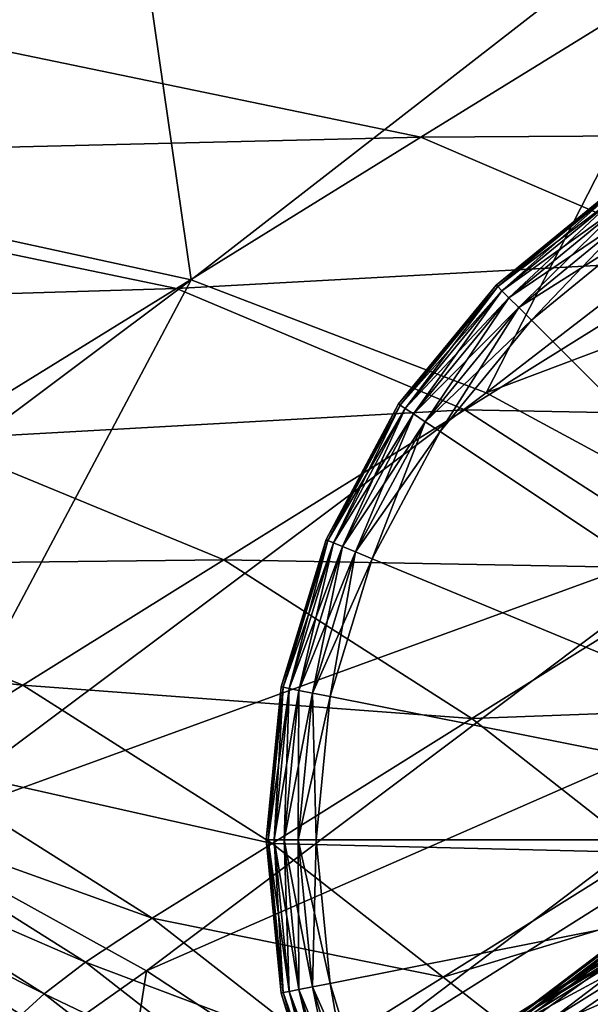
# Model space of a CAD drawing. Header units: millimetres. Extents: x 2387 to 13955, y -4964 to 364.
# Tile 638 of 1056: x 6962 to 6988, y -2884 to -2839. Entities that reach past the tile are written whole.
import ezdxf

# ---------------------------------------------------------------- set-up
doc = ezdxf.new("R2010")
doc.units = ezdxf.units.MM
doc.header["$MEASUREMENT"] = 0
doc.layers.add('Predefinito', color=7, linetype='Continuous', true_color=0x000000)

msp = doc.modelspace()

# ---------------------------------------------------------------- linework, layer by layer
at = {"layer": 'Predefinito'}
for points in [[(6940.281, -2844.508, 608.632), (6965.514, -2822.669, 730.586), (6901.903, -2810.509, 730.584)], [(6965.514, -2822.669, 730.586), (6940.281, -2844.508, 608.632), (6969.574, -2850.903, 608.395)], [(6969.574, -2850.903, 608.395), (6996.627, -2829.861, 730.534), (6965.514, -2822.669, 730.586)], [(6996.627, -2829.861, 730.534), (6969.574, -2850.903, 608.395), (6983.206, -2856.125, 608.157)], [(6983.206, -2856.125, 608.157), (7010.399, -2835.128, 730.475), (6996.627, -2829.861, 730.534)], [(7021.988, -2841.509, 730.455), (7010.399, -2835.128, 730.475), (6983.206, -2856.125, 608.157)], [(6939.913, -2845.267, 12.171), (6950.651, -2838.178, 12.171), (6980.199, -2844.3, 12.171)], [(6989.618, -2838.475, 12.171), (6980.199, -2844.3, 12.171), (6950.651, -2838.178, 12.171)], [(6980.199, -2844.3, 12.171), (6989.618, -2838.475, 12.171), (7002.65, -2844.163, 12.171)], [(6983.206, -2856.125, 608.157), (6994.749, -2862.371, 608.078), (7021.988, -2841.509, 730.455)], [(6980.199, -2844.3, 12.171), (6968.897, -2851.291, 12.171), (6939.913, -2845.267, 12.171)], [(6968.897, -2851.291, 12.171), (6980.199, -2844.3, 12.171), (6993.365, -2849.955, 12.171)], [(7002.65, -2844.163, 12.171), (6993.365, -2849.955, 12.171), (6980.199, -2844.3, 12.171)], [(6942.463, -2871.227, 486.176), (6969.574, -2850.903, 608.395), (6940.281, -2844.508, 608.632)], [(6929.174, -2852.499, 12.171), (6939.913, -2845.267, 12.171), (6968.897, -2851.291, 12.171)], [(6989.183, -2846.623, 2), (6983.681, -2851.138, 2), (6983.681, -2851.138, 6)], [(6983.681, -2851.138, 6), (6989.183, -2846.623, 6), (6989.183, -2846.623, 2)], [(6989.183, -2846.623, 6), (6983.681, -2851.138, 6), (6983.681, -2851.138, 10)], [(6983.681, -2851.138, 10), (6989.183, -2846.623, 10), (6989.183, -2846.623, 6)], [(6983.746, -2851.203, 1.28), (6983.681, -2851.138, 2), (6989.183, -2846.623, 2)], [(6989.234, -2846.699, 10.72), (6989.183, -2846.623, 10), (6983.681, -2851.138, 10)], [(6983.681, -2851.138, 10), (6983.746, -2851.203, 10.72), (6989.234, -2846.699, 10.72)], [(6989.183, -2846.623, 2), (6989.234, -2846.699, 1.28), (6983.746, -2851.203, 1.28)], [(6983.941, -2851.399, 0.72), (6983.746, -2851.203, 1.28), (6989.234, -2846.699, 1.28)], [(6989.387, -2846.929, 11.28), (6989.234, -2846.699, 10.72), (6983.746, -2851.203, 10.72)], [(6989.234, -2846.699, 1.28), (6989.387, -2846.929, 0.72), (6983.941, -2851.399, 0.72)], [(6983.746, -2851.203, 10.72), (6983.941, -2851.399, 11.28), (6989.387, -2846.929, 11.28)], [(6984.267, -2851.724, 0.32), (6983.941, -2851.399, 0.72), (6989.387, -2846.929, 0.72)], [(6989.643, -2847.312, 11.68), (6989.387, -2846.929, 11.28), (6983.941, -2851.399, 11.28)], [(6989.387, -2846.929, 0.72), (6989.643, -2847.312, 0.32), (6984.267, -2851.724, 0.32)], [(6983.941, -2851.399, 11.28), (6984.267, -2851.724, 11.68), (6989.643, -2847.312, 11.68)], [(6984.723, -2852.18, 0.08), (6984.267, -2851.724, 0.32), (6989.643, -2847.312, 0.32)], [(6990.001, -2847.848, 11.92), (6989.643, -2847.312, 11.68), (6984.267, -2851.724, 11.68)], [(6989.643, -2847.312, 0.32), (6990.001, -2847.848, 0.08), (6984.723, -2852.18, 0.08)], [(6984.267, -2851.724, 11.68), (6984.723, -2852.18, 11.92), (6990.001, -2847.848, 11.92)], [(6985.309, -2852.766), (6984.723, -2852.18, 0.08), (6990.001, -2847.848, 0.08)], [(6990.462, -2848.538, 12), (6990.001, -2847.848, 11.92), (6984.723, -2852.18, 11.92)], [(6990.001, -2847.848, 0.08), (6990.462, -2848.538), (6985.309, -2852.766)], [(6984.723, -2852.18, 11.92), (6985.309, -2852.766, 12), (6990.462, -2848.538, 12)], [(6990.462, -2848.538, 12), (6985.309, -2852.766, 12), (7009.354, -2876.811, 12)], [(6985.309, -2852.766), (6990.462, -2848.538), (7009.354, -2876.811)], [(6993.365, -2849.955, 12.171), (6982.223, -2856.906, 12.171), (6968.897, -2851.291, 12.171)], [(6982.223, -2856.906, 12.171), (6993.365, -2849.955, 12.171), (7004.701, -2857.35, 12.171)], [(6969.574, -2850.903, 608.395), (6942.463, -2871.227, 486.176), (6956.001, -2876.493, 485.82)], [(6956.001, -2876.493, 485.82), (6983.206, -2856.125, 608.157), (6969.574, -2850.903, 608.395)], [(6983.681, -2851.138, 2), (6979.166, -2856.64, 2), (6979.166, -2856.64, 6)], [(6979.166, -2856.64, 6), (6983.681, -2851.138, 6), (6983.681, -2851.138, 2)], [(6983.681, -2851.138, 6), (6979.166, -2856.64, 6), (6979.166, -2856.64, 10)], [(6979.166, -2856.64, 10), (6983.681, -2851.138, 10), (6983.681, -2851.138, 6)], [(6979.242, -2856.691, 1.28), (6979.166, -2856.64, 2), (6983.681, -2851.138, 2)], [(6983.746, -2851.203, 10.72), (6983.681, -2851.138, 10), (6979.166, -2856.64, 10)], [(6979.166, -2856.64, 10), (6979.242, -2856.691, 10.72), (6983.746, -2851.203, 10.72)], [(6983.681, -2851.138, 2), (6983.746, -2851.203, 1.28), (6979.242, -2856.691, 1.28)], [(6979.472, -2856.844, 0.72), (6979.242, -2856.691, 1.28), (6983.746, -2851.203, 1.28)], [(6983.941, -2851.399, 11.28), (6983.746, -2851.203, 10.72), (6979.242, -2856.691, 10.72)], [(6983.746, -2851.203, 1.28), (6983.941, -2851.399, 0.72), (6979.472, -2856.844, 0.72)], [(6968.897, -2851.291, 12.171), (6957.594, -2858.282, 12.171), (6929.174, -2852.499, 12.171)], [(6957.594, -2858.282, 12.171), (6968.897, -2851.291, 12.171), (6982.223, -2856.906, 12.171)], [(6979.242, -2856.691, 10.72), (6979.472, -2856.844, 11.28), (6983.941, -2851.399, 11.28)], [(6979.855, -2857.1, 0.32), (6979.472, -2856.844, 0.72), (6983.941, -2851.399, 0.72)], [(6984.267, -2851.724, 11.68), (6983.941, -2851.399, 11.28), (6979.472, -2856.844, 11.28)], [(6979.472, -2856.844, 11.28), (6979.855, -2857.1, 11.68), (6984.267, -2851.724, 11.68)], [(6983.941, -2851.399, 0.72), (6984.267, -2851.724, 0.32), (6979.855, -2857.1, 0.32)], [(6980.391, -2857.459, 0.08), (6979.855, -2857.1, 0.32), (6984.267, -2851.724, 0.32)], [(6984.723, -2852.18, 11.92), (6984.267, -2851.724, 11.68), (6979.855, -2857.1, 11.68)], [(6984.267, -2851.724, 0.32), (6984.723, -2852.18, 0.08), (6980.391, -2857.459, 0.08)], [(6979.855, -2857.1, 11.68), (6980.391, -2857.459, 11.92), (6984.723, -2852.18, 11.92)], [(6981.08, -2857.919), (6980.391, -2857.459, 0.08), (6984.723, -2852.18, 0.08)], [(6985.309, -2852.766, 12), (6984.723, -2852.18, 11.92), (6980.391, -2857.459, 11.92)], [(6984.723, -2852.18, 0.08), (6985.309, -2852.766), (6981.08, -2857.919)], [(6980.391, -2857.459, 11.92), (6981.08, -2857.919, 12), (6985.309, -2852.766, 12)], [(6985.309, -2852.766, 12), (6981.08, -2857.919, 12), (7009.354, -2876.811, 12)], [(6981.08, -2857.919), (6985.309, -2852.766), (7009.354, -2876.811)], [(6994.749, -2862.371, 608.078), (6983.206, -2856.125, 608.157), (6956.001, -2876.493, 485.82)], [(6979.166, -2856.64, 2), (6975.81, -2862.917, 2), (6975.81, -2862.917, 6)], [(6975.81, -2862.917, 6), (6979.166, -2856.64, 6), (6979.166, -2856.64, 2)], [(6979.166, -2856.64, 6), (6975.81, -2862.917, 6), (6975.81, -2862.917, 10)], [(6975.81, -2862.917, 10), (6979.166, -2856.64, 10), (6979.166, -2856.64, 6)], [(6975.896, -2862.952, 1.28), (6975.81, -2862.917, 2), (6979.166, -2856.64, 2)], [(6979.242, -2856.691, 10.72), (6979.166, -2856.64, 10), (6975.81, -2862.917, 10)], [(6975.81, -2862.917, 10), (6975.896, -2862.952, 10.72), (6979.242, -2856.691, 10.72)], [(6979.166, -2856.64, 2), (6979.242, -2856.691, 1.28), (6975.896, -2862.952, 1.28)], [(6976.151, -2863.058, 0.72), (6975.896, -2862.952, 1.28), (6979.242, -2856.691, 1.28)], [(6979.472, -2856.844, 11.28), (6979.242, -2856.691, 10.72), (6975.896, -2862.952, 10.72)], [(6979.242, -2856.691, 1.28), (6979.472, -2856.844, 0.72), (6976.151, -2863.058, 0.72)], [(6982.223, -2856.906, 12.171), (6971.081, -2863.857, 12.171), (6957.594, -2858.282, 12.171)], [(6971.081, -2863.857, 12.171), (6982.223, -2856.906, 12.171), (6993.626, -2864.275, 12.171)], [(6975.896, -2862.952, 10.72), (6976.151, -2863.058, 11.28), (6979.472, -2856.844, 11.28)], [(6976.576, -2863.234, 0.32), (6976.151, -2863.058, 0.72), (6979.472, -2856.844, 0.72)], [(6979.855, -2857.1, 11.68), (6979.472, -2856.844, 11.28), (6976.151, -2863.058, 11.28)], [(6976.151, -2863.058, 11.28), (6976.576, -2863.234, 11.68), (6979.855, -2857.1, 11.68)], [(6979.472, -2856.844, 0.72), (6979.855, -2857.1, 0.32), (6976.576, -2863.234, 0.32)], [(6977.172, -2863.481, 0.08), (6976.576, -2863.234, 0.32), (6979.855, -2857.1, 0.32)], [(6980.391, -2857.459, 11.92), (6979.855, -2857.1, 11.68), (6976.576, -2863.234, 11.68)], [(6979.855, -2857.1, 0.32), (6980.391, -2857.459, 0.08), (6977.172, -2863.481, 0.08)], [(7004.701, -2857.35, 12.171), (6993.626, -2864.275, 12.171), (6982.223, -2856.906, 12.171)], [(6976.576, -2863.234, 11.68), (6977.172, -2863.481, 11.92), (6980.391, -2857.459, 11.92)], [(6977.938, -2863.798), (6977.172, -2863.481, 0.08), (6980.391, -2857.459, 0.08)], [(6981.08, -2857.919, 12), (6980.391, -2857.459, 11.92), (6977.172, -2863.481, 11.92)], [(6980.391, -2857.459, 0.08), (6981.08, -2857.919), (6977.938, -2863.798)], [(6977.172, -2863.481, 11.92), (6977.938, -2863.798, 12), (6981.08, -2857.919, 12)], [(6981.08, -2857.919, 12), (6977.938, -2863.798, 12), (7009.354, -2876.811, 12)], [(6977.938, -2863.798), (6981.08, -2857.919), (7009.354, -2876.811)], [(6948.175, -2864.108, 12.171), (6957.594, -2858.282, 12.171), (6971.081, -2863.857, 12.171)], [(6956.001, -2876.493, 485.82), (6967.512, -2882.874, 485.701), (6994.749, -2862.371, 608.078)], [(7002.687, -2867.437, 608.068), (6994.749, -2862.371, 608.078), (6967.512, -2882.874, 485.701)], [(6975.81, -2862.917, 2), (6973.744, -2869.728, 2), (6973.744, -2869.728, 6)], [(6973.744, -2869.728, 6), (6975.81, -2862.917, 6), (6975.81, -2862.917, 2)], [(6975.81, -2862.917, 6), (6973.744, -2869.728, 6), (6973.744, -2869.728, 10)], [(6973.744, -2869.728, 10), (6975.81, -2862.917, 10), (6975.81, -2862.917, 6)], [(6973.835, -2869.746, 1.28), (6973.744, -2869.728, 2), (6975.81, -2862.917, 2)], [(6975.896, -2862.952, 10.72), (6975.81, -2862.917, 10), (6973.744, -2869.728, 10)], [(6973.744, -2869.728, 10), (6973.835, -2869.746, 10.72), (6975.896, -2862.952, 10.72)], [(6975.81, -2862.917, 2), (6975.896, -2862.952, 1.28), (6973.835, -2869.746, 1.28)], [(6974.106, -2869.8, 0.72), (6973.835, -2869.746, 1.28), (6975.896, -2862.952, 1.28)], [(6976.151, -2863.058, 11.28), (6975.896, -2862.952, 10.72), (6973.835, -2869.746, 10.72)], [(6973.835, -2869.746, 10.72), (6974.106, -2869.8, 11.28), (6976.151, -2863.058, 11.28)], [(6975.896, -2862.952, 1.28), (6976.151, -2863.058, 0.72), (6974.106, -2869.8, 0.72)], [(6974.558, -2869.889, 0.32), (6974.106, -2869.8, 0.72), (6976.151, -2863.058, 0.72)], [(6976.576, -2863.234, 11.68), (6976.151, -2863.058, 11.28), (6974.106, -2869.8, 11.28)], [(6976.151, -2863.058, 0.72), (6976.576, -2863.234, 0.32), (6974.558, -2869.889, 0.32)], [(6974.106, -2869.8, 11.28), (6974.558, -2869.889, 11.68), (6976.576, -2863.234, 11.68)], [(6975.19, -2870.015, 0.08), (6974.558, -2869.889, 0.32), (6976.576, -2863.234, 0.32)], [(6977.172, -2863.481, 11.92), (6976.576, -2863.234, 11.68), (6974.558, -2869.889, 11.68)], [(6974.558, -2869.889, 11.68), (6975.19, -2870.015, 11.92), (6977.172, -2863.481, 11.92)], [(6976.576, -2863.234, 0.32), (6977.172, -2863.481, 0.08), (6975.19, -2870.015, 0.08)], [(6976.003, -2870.177), (6975.19, -2870.015, 0.08), (6977.172, -2863.481, 0.08)], [(6977.938, -2863.798, 12), (6977.172, -2863.481, 11.92), (6975.19, -2870.015, 11.92)], [(6977.172, -2863.481, 0.08), (6977.938, -2863.798), (6976.003, -2870.177)], [(6971.081, -2863.857, 12.171), (6961.795, -2869.649, 12.171), (6948.175, -2864.108, 12.171)], [(6961.795, -2869.649, 12.171), (6971.081, -2863.857, 12.171), (6982.55, -2871.199, 12.171)], [(6993.626, -2864.275, 12.171), (6982.55, -2871.199, 12.171), (6971.081, -2863.857, 12.171)], [(6975.19, -2870.015, 11.92), (6976.003, -2870.177, 12), (6977.938, -2863.798, 12)], [(6977.938, -2863.798, 12), (6976.003, -2870.177, 12), (7009.354, -2876.811, 12)], [(6976.003, -2870.177), (6977.938, -2863.798), (7009.354, -2876.811)], [(6942.524, -2867.603, 12.171), (6948.175, -2864.108, 12.171), (6961.795, -2869.649, 12.171)], [(6982.55, -2871.199, 12.171), (6993.626, -2864.275, 12.171), (7001.494, -2870.489, 12.214)], [(6961.795, -2869.649, 12.171), (6956.224, -2873.124, 12.171), (6942.524, -2867.603, 12.171)], [(6967.512, -2882.874, 485.701), (6975.45, -2888.075, 485.693), (7002.687, -2867.437, 608.068)], [(7005.504, -2869.116, 608.036), (7002.687, -2867.437, 608.068), (6975.45, -2888.075, 485.693)], [(6975.45, -2888.075, 485.693), (6978.267, -2889.799, 485.668), (7005.504, -2869.116, 608.036)], [(7005.702, -2869.169, 608.015), (7005.504, -2869.116, 608.036), (6978.267, -2889.799, 485.668)], [(6978.267, -2889.799, 485.668), (6978.466, -2889.851, 485.651), (7005.702, -2869.169, 608.015)], [(7005.785, -2869.357, 608.036), (7005.702, -2869.169, 608.015), (6978.466, -2889.851, 485.651)], [(6978.466, -2889.851, 485.651), (6978.548, -2890.039, 485.668), (7005.785, -2869.357, 608.036)], [(7006.214, -2869.934, 608.068), (7005.785, -2869.357, 608.036), (6978.548, -2890.039, 485.668)], [(6956.224, -2873.124, 12.171), (6961.795, -2869.649, 12.171), (6973.321, -2876.969, 12.171)], [(6982.55, -2871.199, 12.171), (6973.321, -2876.969, 12.171), (6961.795, -2869.649, 12.171)], [(6973.744, -2869.728, 2), (6973.047, -2876.811, 2), (6973.047, -2876.811, 6)], [(6973.047, -2876.811, 6), (6973.744, -2869.728, 6), (6973.744, -2869.728, 2)], [(6973.744, -2869.728, 6), (6973.047, -2876.811, 6), (6973.047, -2876.811, 10)], [(6973.047, -2876.811, 10), (6973.744, -2869.728, 10), (6973.744, -2869.728, 6)], [(6973.139, -2876.811, 1.28), (6973.047, -2876.811, 2), (6973.744, -2869.728, 2)], [(6973.835, -2869.746, 10.72), (6973.744, -2869.728, 10), (6973.047, -2876.811, 10)], [(6973.047, -2876.811, 10), (6973.139, -2876.811, 10.72), (6973.835, -2869.746, 10.72)], [(6973.744, -2869.728, 2), (6973.835, -2869.746, 1.28), (6973.139, -2876.811, 1.28)], [(6973.415, -2876.811, 0.72), (6973.139, -2876.811, 1.28), (6973.835, -2869.746, 1.28)], [(6974.106, -2869.8, 11.28), (6973.835, -2869.746, 10.72), (6973.139, -2876.811, 10.72)], [(6973.139, -2876.811, 10.72), (6973.415, -2876.811, 11.28), (6974.106, -2869.8, 11.28)], [(6973.835, -2869.746, 1.28), (6974.106, -2869.8, 0.72), (6973.415, -2876.811, 0.72)], [(6973.876, -2876.811, 0.32), (6973.415, -2876.811, 0.72), (6974.106, -2869.8, 0.72)], [(6974.558, -2869.889, 11.68), (6974.106, -2869.8, 11.28), (6973.415, -2876.811, 11.28)], [(6973.415, -2876.811, 11.28), (6973.876, -2876.811, 11.68), (6974.558, -2869.889, 11.68)], [(6974.106, -2869.8, 0.72), (6974.558, -2869.889, 0.32), (6973.876, -2876.811, 0.32)], [(6974.521, -2876.811, 0.08), (6973.876, -2876.811, 0.32), (6974.558, -2869.889, 0.32)], [(6975.19, -2870.015, 11.92), (6974.558, -2869.889, 11.68), (6973.876, -2876.811, 11.68)], [(6974.558, -2869.889, 0.32), (6975.19, -2870.015, 0.08), (6974.521, -2876.811, 0.08)], [(6978.548, -2890.039, 485.668), (6978.977, -2890.617, 485.693), (7006.214, -2869.934, 608.068)], [(7007.451, -2871.156, 608.078), (7006.214, -2869.934, 608.068), (6978.977, -2890.617, 485.693)], [(6973.876, -2876.811, 11.68), (6974.521, -2876.811, 11.92), (6975.19, -2870.015, 11.92)], [(6975.35, -2876.811), (6974.521, -2876.811, 0.08), (6975.19, -2870.015, 0.08)], [(6976.003, -2870.177, 12), (6975.19, -2870.015, 11.92), (6974.521, -2876.811, 11.92)], [(6974.521, -2876.811, 11.92), (6975.35, -2876.811, 12), (6976.003, -2870.177, 12)], [(6975.19, -2870.015, 0.08), (6976.003, -2870.177), (6975.35, -2876.811)], [(6976.003, -2870.177, 12), (6975.35, -2876.811, 12), (7009.354, -2876.811, 12)], [(6975.35, -2876.811), (6976.003, -2870.177), (7009.354, -2876.811)], [(7001.494, -2870.489, 12.214), (6990.434, -2877.397, 12.214), (6982.55, -2871.199, 12.171)], [(6973.321, -2876.969, 12.171), (6982.55, -2871.199, 12.171), (6990.434, -2877.397, 12.214)], [(6978.977, -2890.617, 485.693), (6980.215, -2891.838, 485.701), (7007.451, -2871.156, 608.078)], [(7008.919, -2872.114, 608), (7007.451, -2871.156, 608.078), (6980.215, -2891.838, 485.701)], [(7010.52, -2871.517, 607.606), (7010.038, -2871.903, 607.764), (6982.804, -2892.584, 485.452)], [(6982.804, -2892.584, 485.452), (6983.287, -2892.197, 485.327), (7010.52, -2871.517, 607.606)], [(7010.078, -2871.948, 607.764), (7010.52, -2871.517, 607.606), (6983.287, -2892.197, 485.327)], [(6980.215, -2891.838, 485.701), (6981.683, -2892.796, 485.639), (7008.919, -2872.114, 608)], [(7010.038, -2871.903, 607.764), (7008.919, -2872.114, 608), (6981.683, -2892.796, 485.639)], [(6981.683, -2892.796, 485.639), (6982.804, -2892.584, 485.452), (7010.038, -2871.903, 607.764)], [(6983.287, -2892.197, 485.327), (6982.843, -2892.629, 485.452), (7010.078, -2871.948, 607.764)], [(7009.731, -2873.033, 608), (7010.078, -2871.948, 607.764), (6982.843, -2892.629, 485.452)], [(6953.116, -2875.154, 12.258), (6956.224, -2873.124, 12.171), (6967.783, -2880.432, 12.171)], [(6973.321, -2876.969, 12.171), (6967.783, -2880.432, 12.171), (6956.224, -2873.124, 12.171)], [(7010.501, -2874.608, 608.078), (7009.731, -2873.033, 608), (6982.495, -2893.715, 485.639)], [(6982.843, -2892.629, 485.452), (6982.495, -2893.715, 485.639), (7009.731, -2873.033, 608)], [(6982.495, -2893.715, 485.639), (6983.265, -2895.29, 485.701), (7010.501, -2874.608, 608.078)], [(7011.56, -2875.987, 608.068), (7010.501, -2874.608, 608.078), (6983.265, -2895.29, 485.701)], [(6951.221, -2876.609, 12.519), (6953.116, -2875.154, 12.258), (6964.688, -2882.46, 12.259)], [(6967.783, -2880.432, 12.171), (6964.688, -2882.46, 12.259), (6953.116, -2875.154, 12.258)], [(6983.265, -2895.29, 485.701), (6984.324, -2896.669, 485.693), (7011.56, -2875.987, 608.068)], [(7012.08, -2876.483, 608.035), (7011.56, -2875.987, 608.068), (6984.324, -2896.669, 485.693)], [(6950.153, -2877.571, 12.864), (6951.221, -2876.609, 12.519), (6962.787, -2883.928, 12.524)], [(6964.688, -2882.46, 12.259), (6962.787, -2883.928, 12.524), (6951.221, -2876.609, 12.519)], [(6957.618, -2889.849, 440.494), (6967.512, -2882.874, 485.701), (6956.001, -2876.493, 485.82)], [(6984.324, -2896.669, 485.693), (6984.844, -2897.166, 485.667), (7012.08, -2876.483, 608.035)], [(7012.257, -2876.588, 608.013), (7012.08, -2876.483, 608.035), (6984.844, -2897.166, 485.667)], [(6984.844, -2897.166, 485.667), (6985.021, -2897.271, 485.65), (7012.257, -2876.588, 608.013)], [(7012.285, -2876.791, 608.035), (7012.257, -2876.588, 608.013), (6985.021, -2897.271, 485.65)], [(6985.021, -2897.271, 485.65), (6985.048, -2897.474, 485.667), (7012.285, -2876.791, 608.035)], [(7013.67, -2879.834, 608.068), (7012.285, -2876.791, 608.035), (6985.048, -2897.474, 485.667)], [(6967.783, -2880.432, 12.171), (6973.321, -2876.969, 12.171), (6981.218, -2883.154, 12.214)], [(6973.047, -2876.811, 2), (6973.744, -2883.894, 2), (6973.744, -2883.894, 6)], [(6973.744, -2883.894, 6), (6973.047, -2876.811, 6), (6973.047, -2876.811, 2)], [(6973.047, -2876.811, 6), (6973.744, -2883.894, 6), (6973.744, -2883.894, 10)], [(6973.744, -2883.894, 10), (6973.047, -2876.811, 10), (6973.047, -2876.811, 6)], [(6973.835, -2883.876, 1.28), (6973.744, -2883.894, 2), (6973.047, -2876.811, 2)], [(6973.047, -2876.811, 2), (6973.139, -2876.811, 1.28), (6973.835, -2883.876, 1.28)], [(6973.139, -2876.811, 10.72), (6973.047, -2876.811, 10), (6973.744, -2883.894, 10)], [(6973.744, -2883.894, 10), (6973.835, -2883.876, 10.72), (6973.139, -2876.811, 10.72)], [(6974.106, -2883.822, 0.72), (6973.835, -2883.876, 1.28), (6973.139, -2876.811, 1.28)], [(6973.139, -2876.811, 1.28), (6973.415, -2876.811, 0.72), (6974.106, -2883.822, 0.72)], [(6973.415, -2876.811, 11.28), (6973.139, -2876.811, 10.72), (6973.835, -2883.876, 10.72)], [(6990.434, -2877.397, 12.214), (6981.218, -2883.154, 12.214), (6973.321, -2876.969, 12.171)], [(6974.558, -2883.732, 0.32), (6974.106, -2883.822, 0.72), (6973.415, -2876.811, 0.72)], [(6973.415, -2876.811, 0.72), (6973.876, -2876.811, 0.32), (6974.558, -2883.732, 0.32)], [(6973.835, -2883.876, 10.72), (6974.106, -2883.822, 11.28), (6973.415, -2876.811, 11.28)], [(6973.876, -2876.811, 11.68), (6973.415, -2876.811, 11.28), (6974.106, -2883.822, 11.28)], [(6975.19, -2883.606, 0.08), (6974.558, -2883.732, 0.32), (6973.876, -2876.811, 0.32)], [(6973.876, -2876.811, 0.32), (6974.521, -2876.811, 0.08), (6975.19, -2883.606, 0.08)], [(6974.106, -2883.822, 11.28), (6974.558, -2883.732, 11.68), (6973.876, -2876.811, 11.68)], [(6974.521, -2876.811, 11.92), (6973.876, -2876.811, 11.68), (6974.558, -2883.732, 11.68)], [(6976.003, -2883.445), (6975.19, -2883.606, 0.08), (6974.521, -2876.811, 0.08)], [(6974.521, -2876.811, 0.08), (6975.35, -2876.811), (6976.003, -2883.445)], [(6974.558, -2883.732, 11.68), (6975.19, -2883.606, 11.92), (6974.521, -2876.811, 11.92)], [(6975.35, -2876.811, 12), (6974.521, -2876.811, 11.92), (6975.19, -2883.606, 11.92)], [(6975.19, -2883.606, 11.92), (6976.003, -2883.445, 12), (6975.35, -2876.811, 12)], [(6975.35, -2876.811, 12), (6976.003, -2883.445, 12), (7009.354, -2876.811, 12)], [(6976.003, -2883.445), (6975.35, -2876.811), (7009.354, -2876.811)], [(6976.003, -2883.445, 12), (6977.938, -2889.823, 12), (7009.354, -2876.811, 12)], [(6977.938, -2889.823), (6976.003, -2883.445), (7009.354, -2876.811)], [(6977.938, -2889.823, 12), (6981.08, -2895.702, 12), (7009.354, -2876.811, 12)], [(6981.08, -2895.702), (6977.938, -2889.823), (7009.354, -2876.811)], [(6981.08, -2895.702, 12), (6985.309, -2900.855, 12), (7009.354, -2876.811, 12)], [(6985.309, -2900.855), (6981.08, -2895.702), (7009.354, -2876.811)], [(6985.309, -2900.855, 12), (6990.462, -2905.084, 12), (7009.354, -2876.811, 12)], [(6990.462, -2905.084), (6985.309, -2900.855), (7009.354, -2876.811)], [(6962.787, -2883.928, 12.524), (6961.715, -2884.903, 12.872), (6950.153, -2877.571, 12.864)], [(6950.153, -2877.571, 12.864), (6961.715, -2884.903, 12.872), (6961.105, -2885.449, 13.211)], [(6981.218, -2883.154, 12.214), (6990.434, -2877.397, 12.214), (6993.166, -2879.539, 12.345)], [(6993.166, -2879.539, 12.345), (6983.957, -2885.289, 12.345), (6981.218, -2883.154, 12.214)], [(6983.957, -2885.289, 12.345), (6993.166, -2879.539, 12.345), (6993.316, -2879.658, 12.432)], [(6993.316, -2879.658, 12.432), (6984.109, -2885.406, 12.432), (6983.957, -2885.289, 12.345)], [(6984.109, -2885.406, 12.432), (6993.316, -2879.658, 12.432), (6993.454, -2879.787, 12.345)], [(6993.454, -2879.787, 12.345), (6984.246, -2885.537, 12.345), (6984.109, -2885.406, 12.432)], [(6984.246, -2885.537, 12.345), (6993.454, -2879.787, 12.345), (6993.963, -2880.274, 12.214)], [(6985.048, -2897.474, 485.667), (6986.47, -2900.517, 485.693), (7013.67, -2879.834, 608.068)], [(7013.67, -2879.834, 608.068), (6986.47, -2900.517, 485.693), (6990.826, -2909.141, 485.701)], [(6964.688, -2882.46, 12.259), (6967.783, -2880.432, 12.171), (6975.689, -2886.609, 12.214)], [(6981.218, -2883.154, 12.214), (6975.689, -2886.609, 12.214), (6967.783, -2880.432, 12.171)], [(6993.963, -2880.274, 12.214), (6984.752, -2886.026, 12.214), (6984.246, -2885.537, 12.345)], [(6984.752, -2886.026, 12.214), (6993.963, -2880.274, 12.214), (6995.225, -2881.465, 12.171)], [(6995.225, -2881.465, 12.171), (6986.014, -2887.217, 12.171), (6984.752, -2886.026, 12.214)], [(6986.014, -2887.217, 12.171), (6995.225, -2881.465, 12.171), (6996.467, -2882.621, 12.487)], [(6962.787, -2883.928, 12.524), (6964.688, -2882.46, 12.259), (6972.597, -2888.634, 12.303)], [(6975.689, -2886.609, 12.214), (6972.597, -2888.634, 12.303), (6964.688, -2882.46, 12.259)], [(6996.467, -2882.621, 12.487), (6987.264, -2888.364, 12.487), (6986.014, -2887.217, 12.171)], [(6987.264, -2888.364, 12.487), (6996.467, -2882.621, 12.487), (6996.919, -2882.999, 13.435)], [(6967.512, -2882.874, 485.701), (6957.618, -2889.849, 440.494), (6965.556, -2895.454, 440.492)], [(6965.556, -2895.454, 440.492), (6975.45, -2888.075, 485.693), (6967.512, -2882.874, 485.701)], [(6975.689, -2886.609, 12.214), (6981.218, -2883.154, 12.214), (6983.957, -2885.289, 12.345)], [(6996.919, -2882.999, 13.435), (6987.739, -2888.723, 13.435), (6987.264, -2888.364, 12.487)], [(6987.739, -2888.723, 13.435), (6996.919, -2882.999, 13.435), (6996.958, -2883.005, 14.068)], [(6996.958, -2883.005, 14.068), (6987.792, -2888.716, 14.068), (6987.739, -2888.723, 13.435)], [(6996.959, -2883.044, 13.435), (6987.779, -2888.768, 13.435), (6987.792, -2888.716, 14.068)], [(6987.779, -2888.768, 13.435), (6996.959, -2883.044, 13.435), (6997.28, -2883.54, 12.487)], [(6987.792, -2888.716, 14.068), (6996.958, -2883.005, 14.068), (6996.959, -2883.044, 13.435)], [(6974.558, -2883.732, 0.32), (6975.19, -2883.606, 0.08), (6977.172, -2890.141, 0.08)], [(6975.19, -2883.606, 11.92), (6974.558, -2883.732, 11.68), (6976.576, -2890.388, 11.68)], [(6975.19, -2883.606, 0.08), (6976.003, -2883.445), (6977.938, -2889.823)], [(6976.003, -2883.445, 12), (6975.19, -2883.606, 11.92), (6977.172, -2890.141, 11.92)], [(6977.938, -2889.823), (6977.172, -2890.141, 0.08), (6975.19, -2883.606, 0.08)], [(6976.576, -2890.388, 11.68), (6977.172, -2890.141, 11.92), (6975.19, -2883.606, 11.92)], [(6977.172, -2890.141, 11.92), (6977.938, -2889.823, 12), (6976.003, -2883.445, 12)], [(6997.28, -2883.54, 12.487), (6988.077, -2889.283, 12.487), (6987.779, -2888.768, 13.435)], [(6961.715, -2884.903, 12.872), (6962.787, -2883.928, 12.524), (6970.694, -2890.104, 12.568)], [(6972.597, -2888.634, 12.303), (6970.694, -2890.104, 12.568), (6962.787, -2883.928, 12.524)], [(6973.744, -2883.894, 2), (6973.835, -2883.876, 1.28), (6975.896, -2890.67, 1.28)], [(6973.835, -2883.876, 10.72), (6973.744, -2883.894, 10), (6975.81, -2890.705, 10)], [(6973.744, -2883.894, 2), (6975.81, -2890.705, 2), (6975.81, -2890.705, 6)], [(6975.81, -2890.705, 6), (6973.744, -2883.894, 6), (6973.744, -2883.894, 2)], [(6973.744, -2883.894, 6), (6975.81, -2890.705, 6), (6975.81, -2890.705, 10)], [(6975.81, -2890.705, 10), (6973.744, -2883.894, 10), (6973.744, -2883.894, 6)], [(6975.896, -2890.67, 1.28), (6975.81, -2890.705, 2), (6973.744, -2883.894, 2)], [(6973.835, -2883.876, 1.28), (6974.106, -2883.822, 0.72), (6976.151, -2890.564, 0.72)], [(6974.106, -2883.822, 11.28), (6973.835, -2883.876, 10.72), (6975.896, -2890.67, 10.72)], [(6975.81, -2890.705, 10), (6975.896, -2890.67, 10.72), (6973.835, -2883.876, 10.72)], [(6976.151, -2890.564, 0.72), (6975.896, -2890.67, 1.28), (6973.835, -2883.876, 1.28)], [(6974.106, -2883.822, 0.72), (6974.558, -2883.732, 0.32), (6976.576, -2890.388, 0.32)], [(6974.558, -2883.732, 11.68), (6974.106, -2883.822, 11.28), (6976.151, -2890.564, 11.28)], [(6976.576, -2890.388, 0.32), (6976.151, -2890.564, 0.72), (6974.106, -2883.822, 0.72)], [(6975.896, -2890.67, 10.72), (6976.151, -2890.564, 11.28), (6974.106, -2883.822, 11.28)], [(6977.172, -2890.141, 0.08), (6976.576, -2890.388, 0.32), (6974.558, -2883.732, 0.32)], [(6976.151, -2890.564, 11.28), (6976.576, -2890.388, 11.68), (6974.558, -2883.732, 11.68)]]:
    msp.add_3dface(points, dxfattribs=at)

doc.saveas('drawing.dxf')
